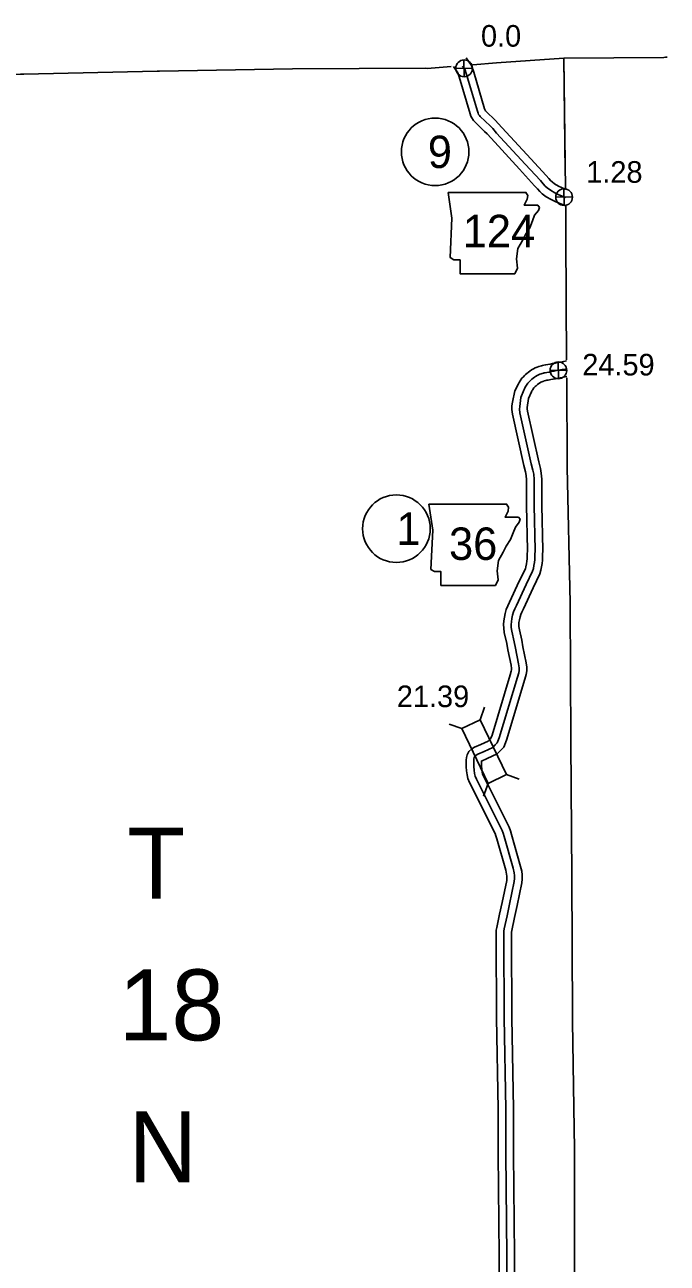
# Model space of a CAD drawing. Extents: x 31699 to 244310, y -8841 to 11474.
# Drawn here: x 106036 to 106872, y 3792 to 5405 of the extents above; entities that cross this region are included whole.
import ezdxf

# ---------------------------------------------------------------- set-up
doc = ezdxf.new("R2010")
doc.units = 0
for name, color, linetype in [('B_Logo', 7, 'Continuous'), ('G-ANNO-TEXT', 7, 'Continuous'), ('Level 21', 7, 'Continuous'), ('R_Border', 7, 'Continuous'), ('R_Border Notes', 7, 'Continuous'), ('R_Logo', 7, 'Continuous'), ('R_XS_EARTHWORK_STAGE1', 7, 'Continuous'), ('R_XS_EARTHWORK_STAGE2', 7, 'Continuous'), ('S_WALL', 7, 'Continuous'), ('S_WALL_ANNOT', 7, 'Continuous')]:
    doc.layers.add(name, color=color, linetype=linetype)

msp = doc.modelspace()

# ---------------------------------------------------------------- linework, layer by layer
at = {"layer": 'B_Logo'}
for points in [[(106605.8, 5351.4), (106608.7, 5347.4), (106611.2, 5340.3), (106625.2, 5292.5), (106626.1, 5290.1), (106626.8, 5288.5), (106627.9, 5286.9), (106629, 5285.7), (106641.8, 5273.4), (106645.2, 5269.9), (106650.3, 5264.2), (106687.6, 5223.6), (106707.2, 5202.2), (106710.8, 5198.2), (106713.6, 5195), (106716, 5192.8), (106720.3, 5189.6), (106726, 5186.3), (106730.5, 5184.1), (106735.7, 5181.8), (106740.4, 5180)], [(106741.4, 4957.1), (106739.7, 4956.7), (106735.5, 4956), (106731.5, 4955.2), (106728.1, 4954.6), (106725.9, 4954.2), (106724.7, 4953.9), (106721.9, 4953.4), (106718.9, 4952.8), (106715.8, 4952.3), (106713.6, 4951.8), (106712.4, 4951.6), (106711.4, 4951.4), (106709.6, 4950.9), (106708.5, 4950.6), (106706.7, 4949.9), (106704.7, 4949), (106703.1, 4948.2), (106701, 4947), (106699.4, 4946), (106697.7, 4944.7), (106696.1, 4943.4), (106694.9, 4942.3), (106693.5, 4941), (106692.5, 4939.9), (106691.1, 4938.3), (106689.1, 4935.6), (106688.2, 4934.2), (106687.4, 4932.9), (106686.6, 4931.1), (106685.6, 4929.1), (106681.8, 4919.8)], [(106662.2, 3992.6), (106660.3, 4111.3), (106659.5, 4216.5), (106659.5, 4221.2), (106659.6, 4224.4), (106660.2, 4227.3), (106663.8, 4244.2), (106667.2, 4259.7), (106673.3, 4288.9), (106673.7, 4292.8), (106673.7, 4296.7), (106673.1, 4300.3), (106671.8, 4306.2), (106660.1, 4347.6), (106658.8, 4351.9), (106657.3, 4355.6), (106650.6, 4369.4), (106629.9, 4410.9), (106623.9, 4422.3), (106622.5, 4426.1), (106621.6, 4429.9), (106621.1, 4434.1), (106620.6, 4438.9), (106620.5, 4443.2), (106620.5, 4446.4), (106620.8, 4448.7), (106621.2, 4450.4), (106622.1, 4452.2), (106623.8, 4453.7), (106625.9, 4454.9), (106634, 4458.3), (106645.2, 4463.7), (106648.5, 4467), (106650.9, 4469.7), (106653.7, 4476.4), (106677.6, 4555.3), (106679.1, 4560.7), (106679.7, 4564.1), (106679.6, 4567.5), (106678.9, 4572.4), (106674.8, 4592.9), (106673.2, 4601.3), (106670.1, 4615.2), (106669.4, 4620.1), (106669.2, 4623.9), (106669.5, 4627.5), (106670.3, 4631.6), (106671, 4636.2), (106672.2, 4640.2), (106673.8, 4644.1), (106676.1, 4648.7), (106688.7, 4675.8), (106697.2, 4693.3), (106698.1, 4696.9), (106698.9, 4700.9), (106699.5, 4704.7), (106700, 4708.6), (106700.2, 4714.4), (106700.5, 4720.7), (106699.3, 4779), (106699.3, 4812.7), (106698.6, 4819.6), (106697.5, 4824.8), (106695.4, 4833.4), (106680.7, 4899.8), (106680.1, 4904.5), (106680.3, 4907.7), (106681.8, 4919.8)], [(106662.2, 3934.5), (106662.2, 3992.6)], [(106652, 3673), (106655.8, 3673.1), (106658, 3673.8), (106659.6, 3674.6), (106661, 3675.4), (106662.1, 3676.4), (106663, 3677.6), (106663.7, 3678.8), (106664.3, 3680.8), (106664.5, 3683.1), (106664, 3701.3), (106663.9, 3757.2), (106662.2, 3934.5)]]:
    msp.add_lwpolyline(points, dxfattribs=at)
at = {"layer": 'G-ANNO-TEXT'}
for points in [[(106587, 5186.9), (106592.1, 5153.1), (106589.9, 5101.8), (106594.4, 5098.9), (106602.8, 5098.9), (106602.8, 5080.9), (106673.9, 5080.9), (106677.3, 5088.2), (106676.1, 5100.1), (106677.8, 5113.6), (106684, 5124.3), (106688, 5132.2), (106693.6, 5140.7), (106697, 5149.7), (106699.8, 5157), (106704.9, 5163.2), (106706, 5167.2), (106703.8, 5170), (106686.3, 5170), (106690.2, 5177.9), (106690.8, 5183), (106688.5, 5186.9)], [(106561.9, 4780.7), (106567, 4746.9), (106564.7, 4695.6), (106569.3, 4692.8), (106577.7, 4692.8), (106577.7, 4674.7), (106648.8, 4674.7), (106652.1, 4682), (106651, 4693.9), (106652.7, 4707.4), (106658.9, 4718.1), (106662.9, 4726), (106668.5, 4734.5), (106671.9, 4743.5), (106674.7, 4750.8), (106679.8, 4757.1), (106680.9, 4761), (106678.7, 4763.8), (106661.2, 4763.8), (106665.1, 4771.7), (106665.7, 4776.8), (106663.3, 4780.7)]]:
    msp.add_lwpolyline(points, close=True, dxfattribs=at)
at = {"layer": 'Level 21'}
for p, q in [((106608.2, 5337.6), (106607.7, 5359.3)), ((106597.1, 5348.2), (106618.8, 5348.7)), ((106727.2, 5180.5), (106748.9, 5181)), ((106738.3, 5169.9), (106737.8, 5191.6)), ((106719.8, 4954.8), (106741.5, 4955.3)), ((106730.9, 4944.2), (106730.4, 4965.9))]:
    msp.add_line(p, q, dxfattribs=at)
for centre in [(106607.9, 5348.5), (106738.1, 5180.7), (106730.7, 4955)]:
    msp.add_circle(centre, 10.9, dxfattribs=at)
at = {"layer": 'R_Border Notes'}
for centre in [(106570.2, 5239.7), (106519.8, 4748.7)]:
    msp.add_circle(centre, 44, dxfattribs=at)
at = {"layer": 'R_Logo'}
for points in [[(106870.4, 5362.9), (106868.2, 5362.6), (106737.9, 5361.8), (106650, 5355.5), (106619.5, 5353.2)], [(106737.9, 5361.8), (106739.7, 5213.1)], [(106737.9, 5361.8), (106740, 5190.9)], [(106872.4, 5362.9), (106870.4, 5362.9)], [(106591.2, 5351), (106559.9, 5348.4), (106558.1, 5348.5), (106384.4, 5347.7), (106211.1, 5344.7), (106208.3, 5344.6), (106034.7, 5341), (106030.1, 5341), (105860, 5338.2), (105854, 5338), (105686.8, 5334.9), (105571.4, 5334.3)], [(106740.2, 5169.3), (106741, 5008.3), (106741.2, 5004.2), (106741.4, 4968.7)], [(106741.5, 4945.1), (106742.1, 4829.9), (106742.3, 4828.2), (106746, 4652), (106746.2, 4648.4), (106746.8, 4473.3), (106746.8, 4470.7), (106748.3, 4295.7), (106749, 4113.5), (106749.3, 4106.6), (106751, 3994.6)], [(106751, 3994.6), (106751.8, 3940.3), (106751.6, 3935), (106751.6, 3762.3), (106751.8, 3757.7), (106751.8, 3754.6)]]:
    msp.add_lwpolyline(points, dxfattribs=at)
at = {"layer": 'R_XS_EARTHWORK_STAGE1'}
for p, q in [((106628.8, 4499.7), (106634.6, 4516.3)), ((106605, 4488.3), (106588.4, 4494.1)), ((106663, 4428.3), (106679.6, 4422.5)), ((106639.2, 4416.9), (106633.4, 4400.3))]:
    msp.add_line(p, q, dxfattribs=at)
msp.add_lwpolyline([(106663, 4428.3), (106628.8, 4499.7), (106605, 4488.3), (106639.2, 4416.9)], close=True, dxfattribs=at)
at = {"layer": 'R_XS_EARTHWORK_STAGE2'}
for points in [[(106610.4, 5362.3), (106617.6, 5352.1), (106620.7, 5343.4), (106634.7, 5295.7), (106635.4, 5293.9), (106635.7, 5293.2), (106635.8, 5293.1), (106636.2, 5292.7), (106648.8, 5280.5), (106652.4, 5276.8), (106657.7, 5271), (106695, 5230.4), (106714.6, 5208.9), (106718.3, 5204.8), (106720.8, 5202), (106722.4, 5200.5), (106725.8, 5198), (106730.7, 5195.1), (106734.7, 5193.2), (106739.6, 5191.1), (106740, 5190.9)], [(106594.1, 5350.7), (106599.7, 5342.7), (106601.7, 5337.2), (106615.7, 5289.2), (106616.9, 5286.3), (106618, 5283.8), (106620, 5280.7), (106621.9, 5278.6), (106634.7, 5266.3), (106637.9, 5263), (106643, 5257.5), (106680.2, 5216.9), (106699.8, 5195.5), (106703.4, 5191.6), (106706.4, 5188), (106709.6, 5185.1), (106714.9, 5181.2), (106721.3, 5177.5), (106726.3, 5175.1), (106731.9, 5172.6), (106740.2, 5169.3)], [(106741.4, 4967.2), (106737.8, 4966.6), (106733.6, 4965.8), (106729.6, 4965), (106726.3, 4964.4), (106724.1, 4964), (106722.9, 4963.8), (106720, 4963.2), (106717, 4962.7), (106714, 4962.1), (106711.8, 4961.7), (106710.2, 4961.4), (106708.9, 4961), (106706.9, 4960.5), (106705.3, 4960.1), (106702.9, 4959.2), (106700.4, 4958.1), (106698.4, 4957), (106695.7, 4955.5), (106693.6, 4954.1), (106691.6, 4952.6), (106689.5, 4951), (106688, 4949.6), (106686.4, 4948.1), (106685.1, 4946.6), (106683.3, 4944.6), (106680.8, 4941.3), (106679.6, 4939.3), (106678.6, 4937.6), (106674.1, 4928.5)], [(106741.5, 4946.9), (106737.3, 4946.1), (106733.4, 4945.4), (106729.9, 4944.7), (106727.6, 4944.3), (106726.5, 4944.1), (106723.7, 4943.6), (106720.7, 4943), (106717.6, 4942.4), (106715.4, 4942), (106714.6, 4941.9), (106713.9, 4941.7), (106712.3, 4941.3), (106711.7, 4941.1), (106710.4, 4940.6), (106709, 4940), (106707.8, 4939.4), (106706.2, 4938.5), (106705.3, 4937.8), (106703.7, 4936.7), (106702.6, 4935.8), (106701.8, 4935), (106700.6, 4933.9), (106700, 4933.3), (106698.8, 4932), (106697.3, 4930), (106696.8, 4929.2), (106696.3, 4928.2), (106695.6, 4926.8), (106691.7, 4918.1)], [(106653.9, 3757.2), (106652.2, 3934.4), (106652.2, 3992.5), (106650.3, 4111.2), (106649.5, 4216.4), (106649.5, 4221.3), (106649.7, 4225.6), (106650.5, 4229.3), (106654, 4246.3), (106657.4, 4261.8), (106663.4, 4290.5), (106663.7, 4293.4), (106663.7, 4295.8), (106663.3, 4298.4), (106662.1, 4303.7), (106650.5, 4344.8), (106649.3, 4348.6), (106648.2, 4351.6), (106641.6, 4364.9), (106621, 4406.3), (106614.8, 4418.2), (106612.9, 4423.2), (106611.8, 4428), (106611.1, 4433), (106610.6, 4438.3), (106610.5, 4443), (106610.5, 4447), (106610.9, 4450.5), (106611.8, 4454.1), (106614.1, 4458.3), (106617.9, 4461.9), (106621.6, 4463.9), (106629.9, 4467.4), (106639.3, 4472), (106641.3, 4473.9), (106642.4, 4475.1), (106644.3, 4479.7), (106668, 4558.2), (106669.3, 4562.9), (106669.6, 4564.8), (106669.6, 4566.7), (106669.1, 4570.7), (106664.9, 4591), (106663.4, 4599.3), (106660.2, 4613.4), (106659.5, 4619.2), (106659.2, 4624), (106659.5, 4628.8), (106660.4, 4633.4), (106661.3, 4638.4), (106662.7, 4643.5), (106664.7, 4648.2), (106667.1, 4653.1), (106679.7, 4680.1), (106687.7, 4696.6), (106688.3, 4699), (106689, 4702.7), (106689.6, 4706.2), (106690, 4709.4), (106690.2, 4714.8), (106690.5, 4720.8), (106689.3, 4778.9), (106689.3, 4812.2), (106688.7, 4818), (106687.8, 4822.6), (106685.6, 4831.1), (106670.9, 4898.1), (106670, 4904.1), (106670.3, 4908.6), (106670.9, 4913.5), (106674.1, 4928.5)], [(106673.9, 3757.3), (106672.2, 3934.6), (106672.2, 3992.8), (106670.2, 4111.5), (106669.5, 4216.6), (106669.5, 4221), (106669.6, 4223.1), (106670, 4225.2), (106673.6, 4242.1), (106677, 4257.6), (106683.2, 4287.3), (106683.7, 4292.2), (106683.7, 4297.5), (106682.9, 4302.3), (106681.5, 4308.6), (106669.7, 4350.4), (106668.2, 4355.2), (106666.5, 4359.7), (106659.6, 4373.8), (106638.8, 4415.4), (106633.1, 4426.4), (106632.1, 4429), (106631.5, 4431.7), (106631, 4435.2), (106630.6, 4439.6), (106630.5, 4443.4), (106630.5, 4445.8), (106630.5, 4445.9), (106638.1, 4449.2), (106651.1, 4455.4), (106655.8, 4460.1), (106659.5, 4464.2), (106663.2, 4473), (106687.2, 4552.5), (106688.9, 4558.6), (106689.7, 4563.5), (106689.6, 4568.2), (106688.8, 4574), (106684.6, 4594.8), (106683, 4603.3), (106679.9, 4617), (106679.4, 4621.1), (106679.2, 4623.9), (106679.4, 4626.3), (106680.1, 4629.9), (106680.8, 4634), (106681.6, 4636.9), (106682.9, 4639.9), (106685.1, 4644.4), (106697.8, 4671.5), (106706.7, 4689.9), (106707.9, 4694.8), (106708.7, 4699.1), (106709.4, 4703.2), (106710, 4707.8), (106710.2, 4714), (106710.5, 4720.6), (106709.3, 4779.1), (106709.3, 4813.2), (106708.5, 4821.1), (106707.3, 4827), (106705.1, 4835.7), (106690.6, 4901.6), (106690.1, 4904.9), (106690.2, 4906.8), (106691.7, 4918.1)]]:
    msp.add_lwpolyline(points, dxfattribs=at)

# ---------------------------------------------------------------- texts
at = {"layer": 'G-ANNO-TEXT'}
for s, p in [('124', (106606.2, 5115.4)), ('36', (106588.3, 4708))]:
    msp.add_text(s, height=42.24, dxfattribs=at).set_placement(p)
at = {"layer": 'R_Border'}
for s, p in [('T', (106169.4, 4266.8)), ('18', (106158.1, 4082)), ('N', (106170.9, 3897.2))]:
    msp.add_text(s, height=92.4, dxfattribs=at).set_placement(p)
at = {"layer": 'R_Border Notes'}
for s, p in [('9', (106560.7, 5218.6)), ('1', (106519.8, 4727.6))]:
    msp.add_text(s, height=42.2, dxfattribs=at).set_placement(p)
at = {"layer": 'S_WALL'}
msp.add_text('21.39', height=28.16, dxfattribs=at).set_placement((106520.3, 4516.2))
at = {"layer": 'S_WALL_ANNOT'}
for s, p in [('0.0', (106629.9, 5376.7)), ('1.28', (106767, 5199.4)), ('24.59', (106761.8, 4948.3))]:
    msp.add_text(s, height=28.16, dxfattribs=at).set_placement(p)

doc.saveas('drawing.dxf')
